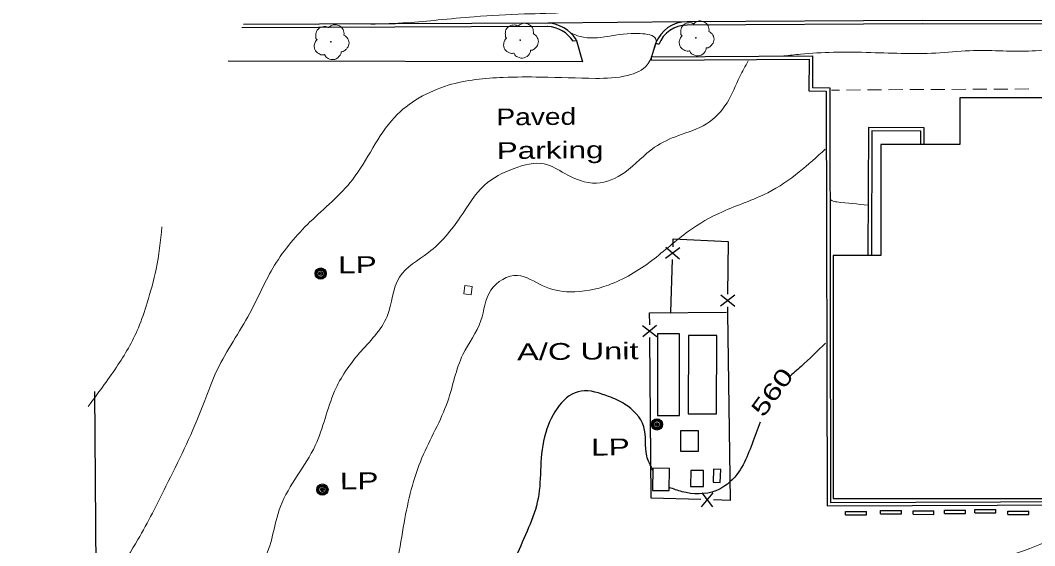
# Model space of a CAD drawing. Extents: x 2361708 to 2370558, y 6977955 to 6991887.
# Drawn here: x 2365013.4 to 2365302.6, y 6981960.4 to 6982110.2 of the extents above; entities that cross this region are included whole.
import ezdxf
from ezdxf.enums import TextEntityAlignment as Align

# ---------------------------------------------------------------- set-up
doc = ezdxf.new("R2010")
doc.units = 0
doc.header["$LTSCALE"] = 1.9
for name, color, linetype, lineweight in [('11', 7, 'Continuous', 25), ('13', 7, 'Continuous', 13), ('17', 7, 'Continuous', 25), ('2', 7, 'Continuous', 25), ('20', 7, 'Continuous', 25), ('23', 7, 'Continuous', 25), ('29', 7, 'Continuous', 13), ('31', 7, 'Continuous', 13), ('35', 7, 'Continuous', 13), ('9', 7, 'Continuous', 13)]:
    doc.layers.add(name, color=color, linetype=linetype, lineweight=lineweight)

msp = doc.modelspace()

# ---------------------------------------------------------------- linework, layer by layer
at = {"layer": '11'}
for points in [[(2365245.104, 6981973.887), (2365322.397, 6981973.873), (2365322.401, 6981986.073), (2365347.372, 6981986.061), (2365347.383, 6982012.263), (2365361.684, 6982012.259), (2365361.697, 6982064.481), (2365347.716, 6982064.488), (2365347.721, 6982075.569), (2365337.48, 6982075.572), (2365337.48, 6982088.142), (2365281.227, 6982088.157), (2365281.224, 6982074.836), (2365258.733, 6982074.842), (2365258.715, 6982043.15), (2365245.154, 6982043.161)], [(2365198.41, 6981976.103), (2365198.5, 6981982.414), (2365193.689, 6981982.489), (2365193.589, 6981976.177)]]:
    msp.add_lwpolyline(points, close=True, dxfattribs=at)
at = {"layer": '13'}
for p, q in [((2365246.945, 6982090.351), (2365244.645, 6982090.339)), ((2365252.945, 6982090.388), (2365248.945, 6982090.36)), ((2365258.945, 6982090.425), (2365254.945, 6982090.397)), ((2365264.945, 6982090.462), (2365260.945, 6982090.434)), ((2365270.944, 6982090.489), (2365266.945, 6982090.471)), ((2365276.944, 6982090.526), (2365272.945, 6982090.498)), ((2365282.945, 6982090.563), (2365278.944, 6982090.535)), ((2365288.945, 6982090.6), (2365284.944, 6982090.572)), ((2365294.944, 6982090.638), (2365290.945, 6982090.609)), ((2365300.944, 6982090.675), (2365296.944, 6982090.646))]:
    msp.add_line(p, q, dxfattribs=at)
at = {"layer": '17'}
for p, q in [((2365201.431, 6982045.335), (2365197.33, 6982042.266)), ((2365201.332, 6982042.134), (2365197.44, 6982045.467)), ((2365215.174, 6982047.156), (2365215.047, 6982032.154)), ((2365198.855, 6982027.01), (2365199.353, 6982042.005)), ((2365213.049, 6982028.775), (2365217.069, 6982031.943)), ((2365213.069, 6982031.975), (2365217.05, 6982028.743)), ((2365194.823, 6982019.961), (2365190.792, 6982023.132)), ((2365194.792, 6982023.161), (2365190.822, 6982019.933)), ((2365035.071, 6981945.747), (2365034.663, 6982004.336)), ((2365210.837, 6981975.441), (2365207.534, 6981971.52)), ((2365207.636, 6981975.521), (2365210.735, 6981971.44))]:
    msp.add_line(p, q, dxfattribs=at)
for points in [[(2365199.468, 6982045.607), (2365199.547, 6982047.878), (2365215.174, 6982047.156)], [(2365215.011, 6982028.554), (2365214.998, 6982026.813), (2365215.757, 6981973.338), (2365210.976, 6981973.463)], [(2365192.83, 6982023.352), (2365192.797, 6982026.832), (2365214.757, 6982026.961)], [(2365207.375, 6981973.558), (2365193.211, 6981973.924), (2365192.854, 6982019.752)]]:
    msp.add_lwpolyline(points, dxfattribs=at)
at = {"layer": '2'}
for p, q in [((2365163.778, 6982108.499), (2365076.558, 6982108.05)), ((2365163.769, 6982109.459), (2365077.049, 6982109.014)), ((2365203.488, 6982109.787), (2365163.769, 6982109.459)), ((2365170.998, 6982104.348), (2365171.936, 6982104.527)), ((2365194.516, 6982103.662), (2365193.312, 6982099.82)), ((2365195.419, 6982103.321), (2365194.555, 6982103.743)), ((2365193.322, 6982098.86), (2365193.322, 6982099.82)), ((2365248.628, 6981969.181), (2365248.629, 6981970.141)), ((2365248.629, 6981970.141), (2365254.589, 6981970.127)), ((2365254.589, 6981969.168), (2365254.589, 6981970.127)), ((2365258.636, 6981969.466), (2365258.637, 6981970.426)), ((2365258.636, 6981969.466), (2365264.596, 6981969.453)), ((2365258.637, 6981970.426), (2365264.597, 6981970.413)), ((2365264.596, 6981969.453), (2365264.597, 6981970.413)), ((2365267.908, 6981970.314), (2365273.869, 6981970.301)), ((2365267.908, 6981969.354), (2365267.908, 6981970.314)), ((2365267.908, 6981969.354), (2365273.868, 6981969.341)), ((2365273.868, 6981969.341), (2365273.869, 6981970.301)), ((2365276.886, 6981969.59), (2365276.887, 6981970.55)), ((2365276.886, 6981969.59), (2365282.846, 6981969.576)), ((2365276.887, 6981970.55), (2365282.847, 6981970.536)), ((2365282.846, 6981969.576), (2365282.847, 6981970.536)), ((2365285.515, 6981970.712), (2365291.476, 6981970.699)), ((2365285.515, 6981969.752), (2365285.515, 6981970.712)), ((2365285.515, 6981969.752), (2365291.475, 6981969.739)), ((2365291.475, 6981969.739), (2365291.476, 6981970.699)), ((2365294.949, 6981969.331), (2365294.95, 6981970.292)), ((2365294.949, 6981969.331), (2365300.909, 6981969.318)), ((2365294.95, 6981970.292), (2365300.91, 6981970.279)), ((2365300.909, 6981969.318), (2365300.91, 6981970.279)), ((2365248.628, 6981969.181), (2365254.589, 6981969.168))]:
    msp.add_line(p, q, dxfattribs=at)
for points in [[(2365368.322, 6982110.137), (2365270.457, 6982110.215), (2365203.488, 6982109.787)], [(2365368.322, 6982109.177), (2365270.456, 6982109.255), (2365203.497, 6982108.828)], [(2365171.844, 6982104.807), (2365173.625, 6982098.413), (2365072.628, 6982098.542)], [(2365193.312, 6982099.82), (2365239.211, 6982100.157), (2365239.197, 6982091.107), (2365244.139, 6982090.994), (2365244.395, 6981972.691), (2365365.635, 6981973.215), (2365365.805, 6981965.846)], [(2365193.322, 6982098.86), (2365238.25, 6982099.188), (2365238.236, 6982090.168), (2365243.178, 6982090.055), (2365243.434, 6981971.731), (2365364.695, 6981972.245), (2365364.846, 6981965.827)], [(2365271.093, 6982074.86), (2365271.108, 6982079.6), (2365255.197, 6982079.668), (2365255.054, 6982043.155)], [(2365270.133, 6982074.86), (2365270.147, 6982078.641), (2365256.156, 6982078.707), (2365256.014, 6982043.154)]]:
    msp.add_lwpolyline(points, dxfattribs=at)
for centre, radius, start, end in [((2365163.117, 6982098.996), 9.524, 33.65704, 86.43667), ((2365163.117, 6982098.996), 10.484, 33.65704, 86.43667), ((2365203.354, 6982100.351), 9.438, 89.18878, 159.46051), ((2365203.354, 6982100.351), 8.478, 89.18878, 159.46051)]:
    msp.add_arc(centre, radius, start, end, dxfattribs=at)
at = {"layer": '20'}
for centre, radius in [((2365099.016, 6982038.03), 1.6), ((2365099.016, 6982038.03), 1.3), ((2365099.016, 6982038.03), 1), ((2365099.016, 6982038.03), 0.539), ((2365099.016, 6982038.03), 0.192), ((2365194.88, 6981994.98), 1.6), ((2365194.88, 6981994.98), 1.3), ((2365194.88, 6981994.98), 1), ((2365194.88, 6981994.98), 0.539), ((2365194.88, 6981994.98), 0.192), ((2365099.522, 6981976.402), 1.6), ((2365099.522, 6981976.402), 1.3), ((2365099.522, 6981976.402), 1), ((2365099.522, 6981976.402), 0.539), ((2365099.522, 6981976.402), 0.192)]:
    msp.add_circle(centre, radius, dxfattribs=at)
at = {"layer": '23'}
for points in [[(2365195.045, 6982020.803), (2365195.036, 6981997.542), (2365201.346, 6981997.542), (2365201.355, 6982020.803)], [(2365203.899, 6982020.387), (2365203.802, 6981998.025), (2365211.882, 6981997.992), (2365211.979, 6982020.354)], [(2365201.603, 6981987.384), (2365206.762, 6981987.393), (2365206.748, 6981993.133), (2365201.588, 6981993.124)], [(2365204.515, 6981981.852), (2365204.459, 6981977.33), (2365208.139, 6981977.285), (2365208.196, 6981981.806)], [(2365211.013, 6981982.183), (2365210.878, 6981978.512), (2365212.948, 6981978.431), (2365213.084, 6981982.103)]]:
    msp.add_lwpolyline(points, close=True, dxfattribs=at)
at = {"layer": '29'}
for centre in [(2365205.991, 6982105.211), (2365101.927, 6982104.141), (2365155.925, 6982104.555)]:
    msp.add_circle(centre, 0.1, dxfattribs=at)
for points in [[(2365097.961, 6982104.713), (2365097.981, 6982104.724), (2365097.9, 6982104.793), (2365097.664, 6982105.42), (2365097.702, 6982106.701), (2365098.59, 6982107.999), (2365099.895, 6982108.482), (2365101.017, 6982108.292), (2365101.248, 6982108.164), (2365101.318, 6982108.165), (2365101.368, 6982108.206), (2365101.715, 6982108.499), (2365102.581, 6982108.947), (2365103.792, 6982108.879), (2365104.907, 6982108.289), (2365105.641, 6982106.866), (2365105.649, 6982106.007)], [(2365151.959, 6982105.127), (2365151.979, 6982105.137), (2365151.899, 6982105.206), (2365151.663, 6982105.834), (2365151.701, 6982107.115), (2365152.588, 6982108.413), (2365153.894, 6982108.896), (2365155.015, 6982108.706), (2365155.247, 6982108.579), (2365155.317, 6982108.579), (2365155.366, 6982108.62), (2365155.714, 6982108.913), (2365156.58, 6982109.361), (2365157.79, 6982109.293), (2365158.906, 6982108.703), (2365159.64, 6982107.28), (2365159.648, 6982106.42)], [(2365202.026, 6982105.784), (2365202.046, 6982105.794), (2365201.965, 6982105.863), (2365201.729, 6982106.491), (2365201.767, 6982107.771), (2365202.655, 6982109.07), (2365203.96, 6982109.552), (2365205.082, 6982109.363), (2365205.313, 6982109.235), (2365205.383, 6982109.236), (2365205.432, 6982109.276), (2365205.78, 6982109.57), (2365206.646, 6982110.018), (2365207.857, 6982109.949), (2365208.972, 6982109.36), (2365209.706, 6982107.937), (2365209.714, 6982107.077)], [(2365105.639, 6982106.026), (2365106.779, 6982104.967), (2365107.064, 6982103.38), (2365106.357, 6982102.053), (2365105.702, 6982101.506), (2365105.034, 6982101.29), (2365104.884, 6982101.279), (2365104.865, 6982101.168), (2365104.543, 6982100.266), (2365103.004, 6982099.101), (2365101.112, 6982099.383), (2365100.213, 6982100.324), (2365100.142, 6982100.454), (2365100.022, 6982100.432), (2365098.811, 6982100.551), (2365097.541, 6982101.549), (2365097.195, 6982103.186), (2365097.565, 6982104.209), (2365097.892, 6982104.652), (2365097.961, 6982104.703)], [(2365159.638, 6982106.44), (2365160.778, 6982105.381), (2365161.063, 6982103.794), (2365160.355, 6982102.467), (2365159.701, 6982101.92), (2365159.033, 6982101.704), (2365158.883, 6982101.693), (2365158.864, 6982101.583), (2365158.542, 6982100.679), (2365157.003, 6982099.515), (2365155.11, 6982099.797), (2365154.211, 6982100.738), (2365154.14, 6982100.868), (2365154.02, 6982100.846), (2365152.809, 6982100.965), (2365151.54, 6982101.963), (2365151.194, 6982103.6), (2365151.564, 6982104.623), (2365151.89, 6982105.066), (2365151.96, 6982105.117)], [(2365209.704, 6982107.097), (2365210.844, 6982106.037), (2365211.129, 6982104.45), (2365210.421, 6982103.124), (2365209.767, 6982102.577), (2365209.099, 6982102.361), (2365208.949, 6982102.349), (2365208.93, 6982102.239), (2365208.609, 6982101.336), (2365207.07, 6982100.171), (2365205.176, 6982100.453), (2365204.278, 6982101.395), (2365204.206, 6982101.524), (2365204.087, 6982101.503), (2365202.875, 6982101.621), (2365201.606, 6982102.62), (2365201.26, 6982104.256), (2365201.631, 6982105.28), (2365201.956, 6982105.723), (2365202.026, 6982105.773)]]:
    msp.add_spline(points, degree=3, dxfattribs=at)
at = {"layer": '31', "lineweight": 25}
for points in [[(2365242.931, 6982018.199), (2365235.975, 6982011.542), (2365232.483, 6982008.499)], [(2365193.734, 6981981.949), (2365191.995, 6981986.032), (2365191.126, 6981994.335), (2365185.664, 6982000.813), (2365181.114, 6982002.95), (2365173.298, 6982004.515), (2365163.17, 6981992.668), (2365160.999, 6981973.907), (2365154.697, 6981957.236), (2365146.762, 6981935.649), (2365132.183, 6981911.329), (2365122.656, 6981895.198), (2365114.765, 6981877.482), (2365104.637, 6981860.325), (2365104.265, 6981859.521)], [(2365224.336, 6981995.591), (2365223.134, 6981992.589), (2365217.657, 6981980.717), (2365211.711, 6981976.08), (2365202.033, 6981975.807), (2365198.411, 6981977.003)]]:
    msp.add_spline(points, degree=3, dxfattribs=at)
at = {"layer": '35'}
for points in [[(2365676.186, 6982348.709), (2365669.524, 6982334.195), (2365660.54, 6982313.568), (2365647.814, 6982282.625), (2365636.978, 6982257.941), (2365624.242, 6982229.118), (2365608.097, 6982192.873), (2365596.749, 6982165.264), (2365587.378, 6982141.123), (2365580.804, 6982124.64), (2365574.754, 6982112.072), (2365565.831, 6982089.246), (2365556.537, 6982067.486), (2365547.388, 6982045.268), (2365538.366, 6982023.351), (2365526.705, 6981994.089), (2365516.823, 6981968.973), (2365506.885, 6981943.507), (2365496.498, 6981920.078), (2365483.67, 6981891.414), (2365473.587, 6981868.507), (2365463.718, 6981846.302), (2365454.424, 6981827.803), (2365449.108, 6981817.892), (2365443.404, 6981807.797), (2365436.869, 6981803.004), (2365431.569, 6981800.864), (2365422.232, 6981800.525), (2365410.028, 6981800.899), (2365403.44, 6981804.846), (2365394.142, 6981809.808), (2365385.386, 6981812.485), (2365377.881, 6981816.163), (2365373.829, 6981821.645), (2365372.596, 6981830.304), (2365373.713, 6981842.185), (2365376.925, 6981856.696), (2365378.206, 6981872.369), (2365380.617, 6981890.113), (2365381.49, 6981905.622), (2365379.952, 6981920.048), (2365377.978, 6981933.11), (2365375.626, 6981944.839), (2365371.844, 6981955.533), (2365368.393, 6981960.83), (2365362.593, 6981964.035), (2365356.108, 6981965.574), (2365347.981, 6981966.306), (2365334.535, 6981966.799), (2365309.632, 6981962.831), (2365298.232, 6981958.532), (2365286.767, 6981951.633), (2365286.326, 6981944.389), (2365287.51, 6981942.909), (2365295.017, 6981942.241), (2365306.95, 6981938.784), (2365312.304, 6981931.095), (2365312.889, 6981918.96), (2365308.949, 6981908.552), (2365306.75, 6981895.771)], [(2365109.402, 6981545.775), (2365131.445, 6981549.695), (2365161.361, 6981558.69), (2365183.98, 6981565.236), (2365205.03, 6981568.516), (2365226.001, 6981575.846), (2365237.057, 6981582.612), (2365238.603, 6981584.107), (2365246.477, 6981596.342), (2365250.991, 6981609.596), (2365252.103, 6981624.127), (2365255.069, 6981626.605), (2365256.719, 6981621.351), (2365258.448, 6981613.117), (2365261.221, 6981603.383), (2365265.255, 6981596.641), (2365271.824, 6981589.383), (2365278.776, 6981581.829), (2365281.528, 6981581.695), (2365286.668, 6981587.994), (2365291.277, 6981595.538), (2365295.634, 6981606.37), (2365294.418, 6981619.56), (2365297.594, 6981630.56), (2365302.729, 6981642.64), (2365306.356, 6981653.435), (2365314.989, 6981660.607), (2365319.684, 6981668.452), (2365316.213, 6981678.01), (2365313.166, 6981687.181), (2365319.859, 6981697.416), (2365326.64, 6981699.43), (2365334.746, 6981700.878), (2365340.746, 6981706.185), (2365344.848, 6981713.384), (2365343.021, 6981718.297), (2365336.43, 6981721.484), (2365326.656, 6981722.951), (2365318.433, 6981723.173), (2365315.821, 6981723.418), (2365315.802, 6981726.479), (2365324.911, 6981732.925), (2365332.876, 6981735.501), (2365340.075, 6981734.64), (2365345.289, 6981734.229), (2365351.365, 6981734.717), (2365358.386, 6981733.654), (2365363.512, 6981730.903), (2365369.601, 6981729.971), (2365376.122, 6981731.963), (2365379.61, 6981730.146), (2365382.411, 6981727.882), (2365389.236, 6981725.317), (2365398.373, 6981725.724), (2365405.868, 6981729.456), (2365411.448, 6981735.799), (2365417.037, 6981742.263), (2365423.139, 6981751.501), (2365430.096, 6981763.358), (2365437.549, 6981776.74), (2365442.735, 6981787.749), (2365451.802, 6981805.876), (2365462.536, 6981827.68), (2365472.723, 6981851.068), (2365482.619, 6981872.653), (2365490.274, 6981889.937), (2365499.076, 6981911.882), (2365507.143, 6981931.109), (2365515.756, 6981950.863), (2365524.787, 6981972.82), (2365534.052, 6981995.429), (2365542.203, 6982016.418), (2365552.168, 6982042.193), (2365561.205, 6982063.57), (2365569.506, 6982083.49), (2365577.612, 6982102.849), (2365582.115, 6982114.062), (2365586.885, 6982124.658), (2365593.024, 6982140.547), (2365599.035, 6982155.155), (2365606.868, 6982174.82), (2365616.146, 6982197.14), (2365625.505, 6982219.35), (2365634.428, 6982240.106), (2365646.14, 6982267.319), (2365654.345, 6982287.778), (2365666.243, 6982315.483), (2365672.813, 6982330.146), (2365677.178, 6982340.138), (2365680.28, 6982347.317)], [(2365156.06, 6982142.858), (2365141.63, 6982140.751), (2365130.445, 6982140.204), (2365130.866, 6982137.968), (2365134.221, 6982137.43), (2365142.691, 6982137.52), (2365150.444, 6982137.214), (2365161.068, 6982135.795), (2365176.596, 6982134.013), (2365187.452, 6982132.406), (2365200.243, 6982131.308), (2365205.557, 6982127.738), (2365204.343, 6982123.956), (2365197.28, 6982120.059), (2365181.286, 6982115.107), (2365169.069, 6982112.58), (2365157.134, 6982112.047), (2365142.751, 6982111.26), (2365132.479, 6982110.332), (2365123.706, 6982109.558), (2365113.29, 6982109.139)], [(2365169.964, 6982106.858), (2365173.036, 6982105.608), (2365180.856, 6982105.642), (2365190.079, 6982106.46), (2365194.524, 6982104.902), (2365193.946, 6982101.546), (2365192.114, 6982097.519), (2365186.592, 6982094.536), (2365177.36, 6982093.688), (2365161.835, 6982094.051), (2365151.086, 6982093.948), (2365135.396, 6982091.709), (2365120.053, 6982082.562), (2365108.072, 6982064.777), (2365095.966, 6982052.722), (2365085.882, 6982040.395), (2365078.802, 6982026.717), (2365069.526, 6982010.548), (2365064.846, 6981998.913), (2365054.911, 6981977.337), (2365046.905, 6981962.13), (2365040.661, 6981953.14), (2365033.399, 6981947.011), (2365025.103, 6981942.282), (2365019.497, 6981940.818), (2365015.89, 6981940.444), (2365013.372, 6981940.26)], [(2365372.988, 6982097.971), (2365368.828, 6982100.131), (2365359.474, 6982102.602), (2365350.826, 6982103.35), (2365337.699, 6982103.065), (2365317.595, 6982103.324), (2365301.851, 6982101.494), (2365285.169, 6982101.625), (2365275.585, 6982100.954), (2365255.913, 6982101.046), (2365245.182, 6982101.124), (2365235.817, 6982100.575), (2365231.091, 6982100.09)], [(2365220.924, 6982098.673), (2365218.507, 6982094.17), (2365214.868, 6982086.685), (2365208.995, 6982080.719), (2365201.036, 6982077.373), (2365194.217, 6982074.058), (2365185.686, 6982066.856), (2365177.634, 6982063.799), (2365168.618, 6982066.554), (2365162.751, 6982069.268), (2365154.143, 6982067.976), (2365145.688, 6982063.195), (2365138.825, 6982054.07), (2365129.72, 6982044.022), (2365121.497, 6982037.014), (2365117.923, 6982025.779), (2365110.033, 6982015.294), (2365102.995, 6982004.506), (2365097.472, 6981988.983), (2365087.567, 6981971.588), (2365082.379, 6981955.628), (2365078.761, 6981951.233), (2365070.102, 6981943.74), (2365060.46, 6981935.498), (2365051.323, 6981921.5), (2365043.305, 6981914.944), (2365034.932, 6981910.924), (2365026.218, 6981905.05), (2365019.285, 6981902.205), (2365015.912, 6981902.452), (2365013.569, 6981902.76)], [(2365242.865, 6982073.521), (2365235.456, 6982066.98), (2365226.472, 6982061.084), (2365213.563, 6982055.641), (2365203.886, 6982050.089), (2365193.395, 6982041.698), (2365181.041, 6982034.74), (2365170.099, 6982032.806), (2365162.322, 6982034.502), (2365155.154, 6982037.474), (2365147.523, 6982033.271), (2365144.716, 6982024.594), (2365139.578, 6982014.915), (2365135.234, 6982001.613), (2365127.887, 6981985.472), (2365122.804, 6981966.943), (2365117.33, 6981946.28), (2365108.947, 6981935.03), (2365101.104, 6981923.734), (2365098.297, 6981920.217), (2365091.385, 6981903.581), (2365082.551, 6981891.316), (2365075.884, 6981881.512), (2365073.209, 6981873.656)], [(2365255.007, 6982057.556), (2365246.209, 6982058.432), (2365244.765, 6982058.828), (2365244.271, 6982059.293)], [(2365053.757, 6982051.32), (2365052.101, 6982039.294), (2365049.523, 6982029.668), (2365047.031, 6982022.504), (2365040.778, 6982011.304), (2365032.733, 6982000.127)]]:
    msp.add_spline(points, degree=3, dxfattribs=at)
at = {"layer": '9'}
msp.add_lwpolyline([(2365139.863, 6982032.238), (2365141.935, 6982031.978), (2365142.233, 6982034.371), (2365140.16, 6982034.631)], close=True, dxfattribs=at)

# ---------------------------------------------------------------- texts
at = {"layer": '2'}
for s, width, p in [('Paved', 1.25, (2365149.126, 6982080.249)), ('Parking', 1.4, (2365149.218, 6982070.649))]:
    msp.add_text(s, height=4.8, rotation=0.545, dxfattribs=dict(at, width=width)).set_placement(p)
at = {"layer": '20', "width": 1.4}
for p in [(2365099.016, 6982038.03), (2365171.144, 6981986.044), (2365099.522, 6981976.402)]:
    msp.add_text('  LP', height=4.8, rotation=0.545, dxfattribs=at).set_placement(p)
at = {"layer": '23', "width": 1.45}
msp.add_text('A/C Unit', height=4.8, rotation=0.545, dxfattribs=at).set_placement((2365155.024, 6982013.282))
at = {"layer": '31', "width": 1.4}
msp.add_text(' 560 ', height=4.8, rotation=53.629, dxfattribs=at).set_placement((2365229.663, 6982002.796), align=Align.CENTER)

doc.saveas('drawing.dxf')
